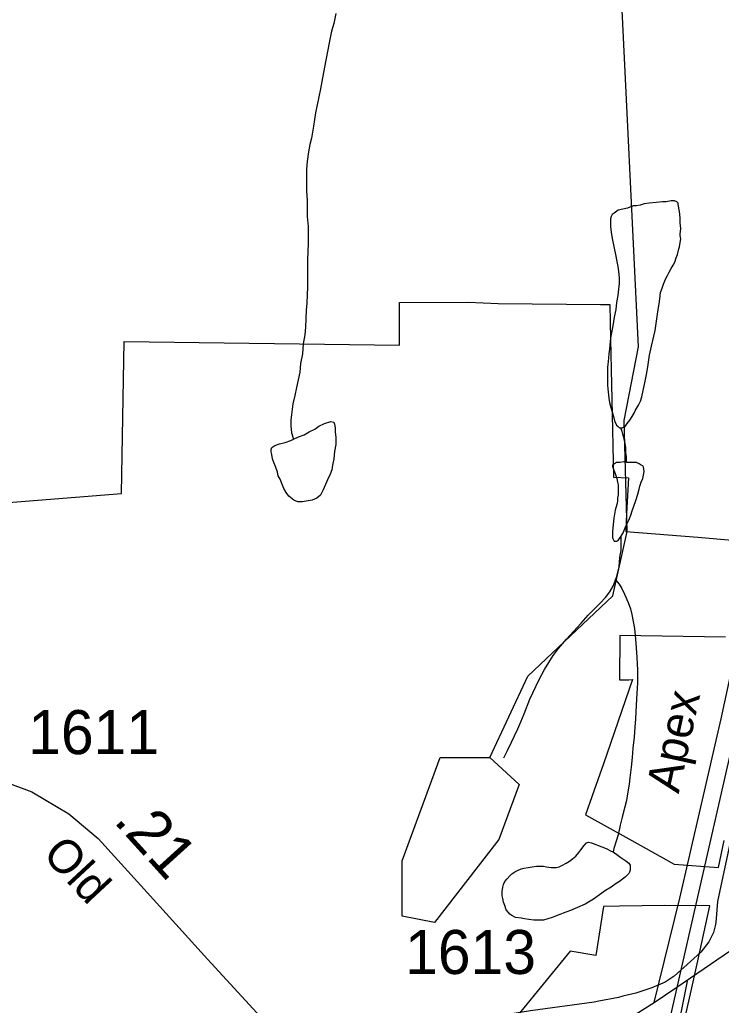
# Model space of a CAD drawing. Extents: x 2001466 to 2224147, y 644118 to 847247.
# Drawn here: x 2043726 to 2045719, y 729532 to 732330 of the extents above; entities that cross this region are included whole.
import ezdxf

# ---------------------------------------------------------------- set-up
doc = ezdxf.new("R2010")
doc.units = 0
for name, color, linetype in [('Exist Boundary Political City Limit New Hole', 7, 'Continuous'), ('Exist Hydrographic Creek Single Shore', 7, 'Continuous'), ('Exist Hydrographic Misc Water Feature', 7, 'Continuous'), ('Exist Railroad Mainline', 7, 'Continuous'), ('Exist Road Non-System Type 51', 7, 'Continuous'), ('Exist Road Secondary Mileage Hundredths English Label', 7, 'Continuous'), ('Exist Road Secondary Type 51 Attributed', 7, 'Continuous'), ('Exist Road Secondary Type 51 Label', 7, 'Continuous'), ('Exist Road Secondary Type 51 Number Label', 7, 'Continuous'), ('Map Preparation Boundary City Limit Buffer Line', 7, 'Continuous')]:
    doc.layers.add(name, color=color, linetype=linetype)

msp = doc.modelspace()

# ---------------------------------------------------------------- linework, layer by layer
at = {"layer": 'Exist Boundary Political City Limit New Hole'}
for points in [[(2044022.4, 731416.6), (2044804.6, 731406.7), (2044804.6, 731527.7), (2045000, 731528.1), (2045085, 731525), (2045375.8, 731522.2), (2045403.1, 731522.1), (2045405, 731423.6)], [(2045405, 731423.6), (2045410, 731166.2), (2045410.9, 731120.6), (2045412.8, 731031.4), (2045456, 731029.9), (2045450.5, 730928.3), (2045447.8, 730877.7), (2045652.4, 730861.1), (2045792.8, 730849.2)], [(2043350, 729430.8), (2043456.9, 729734.8), (2043547.9, 730000), (2043606.4, 730165.8), (2043626.9, 730223.1), (2043370, 730311.5), (2043274.8, 730344.2), (2043253.9, 730352.2), (2043246.4, 730405.8), (2043240.9, 730460.6), (2043238, 730485.3), (2043223.6, 730577.5), (2043222.2, 730584.8), (2043216, 730627), (2043211.2, 730659.8), (2043198.1, 730727.6), (2043190.5, 730768.6), (2043185.8, 730794.3), (2043171.8, 730874.5), (2043167.6, 730917.2), (2043169.6, 730917.6), (2044014.9, 730985.6), (2044022.4, 731416.6)], [(2045731.2, 730577.5), (2045431, 730581.6), (2045429.8, 730456.6), (2045456.4, 730456.3), (2045467.2, 730457.4), (2045384.5, 730217.6), (2045358.2, 730142.9), (2045333.8, 730073.3), (2045465.5, 730000), (2045585.9, 729933.1), (2045711, 729923.4), (2045727.8, 730000)], [(2045596.5, 729410.7), (2045633.9, 729573.3), (2045652.9, 729658.5), (2045687, 729814.4), (2045559.4, 729815), (2045430.5, 729813.1), (2045385.1, 729812.5), (2045363, 729673.8), (2045289.6, 729685.9), (2045072.8, 729420.5)]]:
    msp.add_lwpolyline(points, dxfattribs=at)
at = {"layer": 'Exist Hydrographic Creek Single Shore'}
msp.add_lwpolyline([(2045062.1, 730236), (2045169.2, 730466.7), (2045411.1, 730694.8), (2045452.1, 730877.7), (2045443.1, 731192.8), (2045484.1, 731402), (2045432.3, 732475.9), (2045482.1, 732586.5), (2045448.3, 732816.8), (2045365.2, 732959.6), (2045356.2, 733018.9), (2045164.3, 733285.2), (2045072.2, 733326.5), (2044906.1, 733316.8), (2044756.2, 733401.8), (2044614.1, 733526.2), (2044513.2, 733741.5), (2044421.1, 734189.6), (2044376.2, 734239.6)], dxfattribs=at)
at = {"layer": 'Exist Hydrographic Misc Water Feature'}
msp.add_line((2045371.6, 729543.6), (2045358.2, 729541), dxfattribs=at)
for points in [[(2044623.7, 732347.9), (2044618, 732319.9), (2044611.8, 732297.8), (2044605.9, 732269.9), (2044596.1, 732215.9), (2044586.2, 732165.8), (2044580.3, 732133.8), (2044566.3, 732065.9), (2044560.4, 732027.8), (2044554.6, 731993.8), (2044550.5, 731975.8), (2044546.6, 731955.8), (2044542.7, 731927.8), (2044540.7, 731905.8), (2044540.7, 731869.8), (2044540.9, 731843.8), (2044542.7, 731817.8), (2044542.9, 731797.9), (2044542.9, 731771.9), (2044545, 731743.8), (2044545, 731717.9), (2044545, 731693.9), (2044543.2, 731649.9), (2044543.2, 731629.9), (2044543.4, 731599.8), (2044543.4, 731571.9), (2044541.5, 731525.9), (2044539.5, 731505.9), (2044537.6, 731457.8), (2044535.6, 731435.9), (2044531.5, 731409.9), (2044529.6, 731381.9), (2044523.7, 731353.9), (2044521.8, 731329.8), (2044511.8, 731285.9), (2044507.9, 731263.9), (2044501.9, 731239.9), (2044497.8, 731209.8), (2044496, 731193.8), (2044496, 731177.8), (2044498, 731157.9), (2044504.2, 731139.9)], [(2045433.9, 731171.6), (2045438, 731171.6), (2045441.9, 731173.6), (2045446, 731175.6), (2045451.9, 731183.6), (2045459.9, 731193.7), (2045465.9, 731203.7), (2045471.8, 731213.7), (2045475.7, 731221.7), (2045483.7, 731235.7), (2045489.9, 731247.7), (2045493.8, 731259.8), (2045497.7, 731277.8), (2045501.8, 731299.7), (2045507.5, 731327.7), (2045511.6, 731351.7), (2045515.5, 731377.8), (2045521.5, 731403.8), (2045531.5, 731447.7), (2045537.2, 731487.7), (2045541.3, 731513.8), (2045543.2, 731523.8), (2045545.2, 731537.8), (2045547.1, 731555.8), (2045551.2, 731567.8), (2045555.1, 731579.8), (2045561, 731593.8), (2045567, 731603.8), (2045571.1, 731613.8), (2045577, 731623.8), (2045583, 731633.8), (2045587.1, 731641.8), (2045591, 731653.9), (2045594.9, 731663.9), (2045599, 731679.9), (2045601, 731685.9), (2045602.9, 731697.9), (2045604.9, 731707.9), (2045602.9, 731717.9), (2045602.9, 731721.9), (2045604.7, 731737.9), (2045602.9, 731753.9), (2045602.9, 731767.9), (2045600.6, 731785.9), (2045596.7, 731805.8), (2045596.7, 731809.8), (2045592.6, 731813.8), (2045586.7, 731815.8), (2045582.8, 731815.8), (2045576.6, 731815.8), (2045562.7, 731813.8), (2045552.6, 731813.8), (2045534.6, 731811.7), (2045514.7, 731809.7), (2045500.7, 731807.6), (2045494.6, 731805.6)], [(2045494.6, 731805.6), (2045488.7, 731803.6), (2045478.6, 731801.6), (2045468.8, 731801.6), (2045452.8, 731795.6), (2045426.7, 731789.5), (2045414.8, 731781.5), (2045408.9, 731777.5), (2045406.8, 731771.5), (2045404.8, 731765.5), (2045404.8, 731755.5), (2045404.8, 731743.5), (2045406.8, 731727.5), (2045408.9, 731709.5), (2045414.8, 731681.5), (2045419.1, 731663.5), (2045423, 731643.5), (2045425.1, 731629.6), (2045427.1, 731615.6), (2045429, 731597.5), (2045429.2, 731581.5), (2045427.1, 731565.5), (2045425.1, 731547.6), (2045421.4, 731527.6), (2045419.3, 731507.6), (2045415.2, 731485.6), (2045411.3, 731461.5), (2045405.4, 731431.5), (2045403.3, 731417.5), (2045401.5, 731395.5), (2045399.7, 731381.5), (2045397.6, 731359.5), (2045395.6, 731343.5), (2045395.8, 731323.5), (2045395.8, 731305.5), (2045395.8, 731291.5), (2045397.6, 731273.6), (2045399.9, 731255.6), (2045401.7, 731243.6), (2045405.8, 731229.6), (2045407.9, 731219.6), (2045411.8, 731207.6), (2045415.9, 731191.6), (2045422, 731179.6), (2045425.9, 731175.6), (2045430, 731171.6), (2045433.9, 731171.6)], [(2044504.2, 731139.9), (2044518.1, 731145.9), (2044534.1, 731151.9), (2044548.1, 731159.9), (2044564.1, 731168), (2044576, 731176), (2044592.2, 731184), (2044610, 731190), (2044618, 731188), (2044620, 731182), (2044622.1, 731172.1), (2044622.1, 731160.1), (2044624.2, 731144.1), (2044624.2, 731124.1), (2044620.3, 731104.1), (2044618.2, 731084.1), (2044614.3, 731066), (2044612.3, 731052), (2044608.4, 731040.1), (2044600.4, 731024.1), (2044588.5, 730996.1), (2044580.5, 730980.1), (2044570.4, 730972), (2044556.5, 730966), (2044528.4, 730961.9), (2044516.5, 730961.9), (2044504.4, 730965.9), (2044490.5, 730977.9), (2044482.5, 730987.9), (2044476.5, 730999.8), (2044470.4, 731013.8), (2044466.3, 731025.8), (2044460.3, 731035.8), (2044458.3, 731045.8), (2044452.3, 731061.8), (2044448.2, 731073.7), (2044444.1, 731083.7), (2044442.3, 731095.7), (2044440.2, 731103.7), (2044440.2, 731109.7), (2044442.3, 731115.7), (2044450.3, 731121.7), (2044464.2, 731125.8), (2044480.2, 731129.8), (2044496.2, 731135.9), (2044504.2, 731139.9)], [(2045450.1, 731073.7), (2045450.1, 731089.7), (2045448, 731101.7), (2045448, 731115.7), (2045446, 731127.6), (2045441.9, 731147.6), (2045439.8, 731153.6), (2045438, 731161.6), (2045433.9, 731171.6)], [(2045450.1, 731073.7), (2045442.1, 731075.6), (2045432.1, 731073.6), (2045422, 731073.6), (2045416.1, 731069.6), (2045410.1, 731065.6), (2045410.1, 731061.6), (2045412.2, 731057.6), (2045414.2, 731051.6), (2045418.1, 731041.6), (2045420.2, 731033.6), (2045422.2, 731027.6), (2045424.3, 731017.6), (2045426.1, 731009.6), (2045426.3, 731001.6), (2045426.3, 730989.6), (2045426.3, 730981.6), (2045424.3, 730971.6), (2045424.3, 730963.6), (2045422.2, 730953.6), (2045418.3, 730937.6), (2045414.4, 730915.6), (2045412.4, 730897.6), (2045410.5, 730877.6), (2045410.5, 730869.6), (2045410.5, 730859.6), (2045412.6, 730855.6), (2045414.6, 730849.6), (2045418.5, 730849.6), (2045422.6, 730849.6), (2045426.5, 730851.7), (2045430.6, 730857.7), (2045434.5, 730863.7)], [(2045434.5, 730863.7), (2045440.5, 730873.7), (2045446.4, 730887.7), (2045452.4, 730899.7), (2045456.5, 730909.7), (2045462.4, 730923.7), (2045466.3, 730935.7), (2045476.3, 730965.8), (2045482.3, 730983.8), (2045486.2, 730997.8), (2045488.2, 731005.8), (2045492.1, 731017.8), (2045496.2, 731027.7), (2045498.1, 731037.7), (2045500.1, 731047.7), (2045498.1, 731059.7), (2045496, 731063.7), (2045492.1, 731065.7), (2045486, 731069.7), (2045482.1, 731071.7), (2045478, 731073.7), (2045470, 731073.7), (2045458.1, 731073.7), (2045450.1, 731073.7)], [(2045418.7, 730739.7), (2045422.6, 730749.7), (2045426.7, 730765.7), (2045428.8, 730775.7), (2045430.6, 730791.7), (2045432.5, 730809.7), (2045434.5, 730823.7), (2045434.5, 730839.7), (2045434.5, 730863.7)], [(2045101.7, 730235.1), (2045111.8, 730255.1), (2045123.7, 730279.2), (2045131.7, 730297.2), (2045141.5, 730317.2), (2045149.5, 730337.2), (2045159.5, 730359.2), (2045175.5, 730401.3), (2045183.5, 730419.3), (2045201.4, 730457.3), (2045217.4, 730485.3), (2045241.2, 730525.4), (2045257.1, 730545.4), (2045279.1, 730571.5), (2045299, 730593.4), (2045320.9, 730617.5), (2045341, 730639.5), (2045360.9, 730659.6), (2045374.8, 730673.6), (2045390.8, 730689.6), (2045402.7, 730705.6), (2045412.8, 730723.6), (2045418.7, 730739.7)], [(2045418.7, 730739.7), (2045428.8, 730727.7), (2045436.8, 730715.7), (2045444.8, 730699.7), (2045454.8, 730675.7), (2045461, 730657.7), (2045464.9, 730641.7), (2045469, 730621.7), (2045472.9, 730601.8), (2045475.1, 730581.8), (2045477, 730559.8), (2045479.2, 730519.8), (2045481.3, 730483.8), (2045481.3, 730447.8), (2045479.2, 730417.8), (2045477.4, 730383.8), (2045475.5, 730345.8), (2045473.5, 730321.8), (2045471.6, 730293.8), (2045467.7, 730261.8), (2045465.7, 730235.8), (2045463.6, 730207.8), (2045459.7, 730177.8), (2045457.9, 730159.8), (2045454, 730137.8), (2045449.9, 730113.8), (2045438, 730065.8), (2045432.1, 730043.8), (2045426.1, 730015.8), (2045420.2, 729997.8), (2045414.2, 729977.7), (2045412.2, 729967.7)], [(2045062.1, 730236), (2045145.2, 730158.9), (2045087.2, 730002.5), (2044904.3, 729766.7), (2044812.2, 729785), (2044812.2, 729942.6), (2044920.2, 730235.6), (2045062.1, 730236)], [(2045768.1, 730203.4), (2045770.2, 730114.2), (2045708.3, 729826.5)], [(2045412.2, 729967.7), (2045426.1, 729957.8), (2045434.1, 729951.8), (2045448.3, 729941.8), (2045456.3, 729935.9), (2045460.4, 729929.9), (2045460.4, 729921.9), (2045460.4, 729915.9), (2045458.3, 729909.9), (2045456.3, 729905.9), (2045452.4, 729901.9), (2045446.4, 729895.8), (2045438.4, 729889.8), (2045430.2, 729883.8), (2045420.4, 729877.8), (2045406.4, 729867.8), (2045390.4, 729857.8), (2045356.4, 729833.7), (2045332.4, 729819.6), (2045310.5, 729809.6), (2045290.6, 729801.5), (2045270.5, 729793.5), (2045260.6, 729789.5), (2045248.5, 729785.5), (2045238.5, 729781.4), (2045226.6, 729777.4), (2045214.5, 729773.4), (2045202.6, 729773.4), (2045186.6, 729773.4), (2045172.7, 729775.4), (2045160.6, 729777.3), (2045150.5, 729779.3), (2045134.5, 729781.2), (2045124.5, 729787.2), (2045118.5, 729791.2), (2045114.6, 729795.2), (2045108.5, 729803.2), (2045104.6, 729815.2), (2045100.5, 729825.2), (2045098.6, 729835.2), (2045096.4, 729843.2), (2045096.4, 729855.2), (2045098.4, 729867.2), (2045100.5, 729875.2), (2045104.4, 729883.2), (2045110.5, 729891.2), (2045118.5, 729899.2), (2045124.3, 729905.2), (2045132.3, 729911.2), (2045140.3, 729915.2), (2045150.3, 729919.2), (2045158.3, 729921.3), (2045170.4, 729923.3), (2045182.3, 729925.3), (2045194.4, 729927.4), (2045206.3, 729927.4), (2045214.3, 729927.4), (2045222.3, 729925.4), (2045236.2, 729923.4), (2045244.2, 729923.4), (2045250.4, 729923.4), (2045258.4, 729925.5), (2045268.2, 729929.5), (2045278.3, 729935.5), (2045288.3, 729941.5), (2045296.3, 729947.6), (2045306.2, 729955.6), (2045314.2, 729965.6), (2045320.1, 729973.6), (2045330.1, 729985.6), (2045336.1, 729993.6), (2045342.2, 729995.6), (2045350.2, 729993.6), (2045380.2, 729981.7), (2045392.3, 729977.7), (2045406.2, 729969.7), (2045412.2, 729967.7)], [(2045708.3, 729826.5), (2045704.2, 729766.9), (2045701.9, 729758)], [(2045708.3, 729826.5), (2045704.2, 729766.9), (2045701.9, 729758)], [(2045701.9, 729758), (2045697, 729738.7), (2045684.1, 729712.7), (2045660.9, 729683), (2045631.8, 729656.3)], [(2045701.9, 729758), (2045697, 729738.7), (2045684.1, 729712.7), (2045660.9, 729683), (2045631.8, 729656.3)], [(2045631.8, 729656.3), (2045585.2, 729614.6), (2045560.2, 729597.4), (2045522.3, 729581.3), (2045476.1, 729566.8), (2045439.8, 729557.7)], [(2045631.8, 729656.3), (2045585.2, 729614.6), (2045560.2, 729597.4), (2045522.3, 729581.3), (2045476.1, 729566.8), (2045439.8, 729557.7)], [(2045439.8, 729557.7), (2045427.1, 729554.6), (2045371.6, 729543.6)], [(2045439.8, 729557.7), (2045427.1, 729554.6), (2045371.6, 729543.6)], [(2045358.2, 729541), (2045177.2, 729516.6), (2045118.9, 729507.2), (2045040.8, 729490.9)], [(2045358.2, 729541), (2045177.2, 729516.6), (2045118.9, 729507.2), (2045040.8, 729490.9)]]:
    msp.add_lwpolyline(points, dxfattribs=at)
at = {"layer": 'Exist Railroad Mainline'}
for points in [[(2044852, 738852.1), (2044934.6, 738702.3), (2045475.8, 737702.5), (2046029.7, 736693.6), (2046415.7, 736022.5), (2046415.9, 736022.1), (2046546.4, 735713.2), (2046633.3, 735435), (2046650.9, 735378.6), (2046651, 735378.1), (2046692.8, 735099.6), (2046708.5, 734902), (2046708.5, 734901.6), (2046692.8, 734577.4), (2046661.8, 734347.9), (2046630.1, 734113.1), (2046483.8, 733489.4), (2046365.4, 732962.5), (2046280.3, 732583.6), (2045940.8, 731105), (2045593.1, 729582.8)], [(2045593.1, 729582.8), (2045465.7, 729025), (2045427.9, 728863.6)]]:
    msp.add_lwpolyline(points, dxfattribs=at)
at = {"layer": 'Exist Road Non-System Type 51'}
msp.add_line((2045622.9, 729600.4), (2045500.9, 729010.9), dxfattribs=at)
at = {"layer": 'Exist Road Secondary Type 51 Attributed'}
for points in [[(2045528.9, 729539.8), (2045601.4, 729836.5), (2045718.8, 730345.4), (2045829.9, 730858.3), (2045944.1, 731344.7), (2046053.6, 731864), (2046187.1, 732434.9), (2046298.2, 732941.4), (2046304.5, 732968.3)], [(2045593.3, 729583.6), (2045784.8, 729713.8), (2046341.6, 730107.5), (2046792.1, 730427.2), (2046974, 730571.3), (2047107.6, 730640.5), (2047180, 730658.3), (2047339.3, 730669.5), (2047463.2, 730680.8), (2047588.7, 730695.3), (2047701.4, 730721.1), (2047796.3, 730775), (2047950.8, 730900.6), (2048069.9, 730998.9), (2048205, 731082.6), (2048298.4, 731114.8), (2048443.2, 731132.5), (2048639.5, 731139), (2049191.5, 731146.2), (2049412, 731162.3), (2049650.1, 731201), (2050026.7, 731274.2), (2050106.4, 731268.2)], [(2043234.2, 730334.5), (2043385.4, 730279), (2043594.6, 730199.3), (2043760.4, 730138.1), (2043865, 730075.3), (2043948.7, 730006), (2044070.2, 729872), (2044259.3, 729663.4), (2044454, 729452.1), (2044631.8, 729249.1), (2044721.9, 729147.3), (2044758.9, 729082.1)], [(2045528.9, 729539.8), (2045593.3, 729583.6)], [(2044758.9, 729082.1), (2045052.6, 729252.4), (2045342.2, 729423.1), (2045528.9, 729539.8)]]:
    msp.add_lwpolyline(points, dxfattribs=at)
at = {"layer": 'Map Preparation Boundary City Limit Buffer Line'}
for points in [[(2044022.4, 731416.6), (2044804.6, 731406.7), (2044804.6, 731527.7), (2045000, 731528.1), (2045085, 731525), (2045375.8, 731522.2), (2045403.1, 731522.1), (2045405, 731423.6)], [(2045405, 731423.6), (2045410, 731166.2), (2045410.9, 731120.6), (2045412.8, 731031.4), (2045456, 731029.9), (2045450.5, 730928.3), (2045447.8, 730877.7), (2045652.4, 730861.1), (2045792.8, 730849.2)], [(2043350, 729430.8), (2043456.9, 729734.8), (2043547.9, 730000), (2043606.4, 730165.8), (2043626.9, 730223.1), (2043370, 730311.5), (2043274.8, 730344.2), (2043253.9, 730352.2), (2043246.4, 730405.8), (2043240.9, 730460.6), (2043238, 730485.3), (2043223.6, 730577.5), (2043222.2, 730584.8), (2043216, 730627), (2043211.2, 730659.8), (2043198.1, 730727.6), (2043190.5, 730768.6), (2043185.8, 730794.3), (2043171.8, 730874.5), (2043167.6, 730917.2), (2043169.6, 730917.6), (2044014.9, 730985.6), (2044022.4, 731416.6)], [(2045731.2, 730577.5), (2045431, 730581.6), (2045429.8, 730456.6), (2045456.4, 730456.3), (2045467.2, 730457.4), (2045384.5, 730217.6), (2045358.2, 730142.9), (2045333.8, 730073.3), (2045465.5, 730000), (2045585.9, 729933.1), (2045711, 729923.4), (2045727.8, 730000)], [(2045596.5, 729410.7), (2045633.9, 729573.3), (2045652.9, 729658.5), (2045687, 729814.4), (2045559.4, 729815), (2045430.5, 729813.1), (2045385.1, 729812.5), (2045363, 729673.8), (2045289.6, 729685.9), (2045072.8, 729420.5)]]:
    msp.add_lwpolyline(points, dxfattribs=at)

# ---------------------------------------------------------------- texts
at = {"layer": 'Exist Road Secondary Mileage Hundredths English Label'}
msp.add_text('.21', height=125, rotation=312.1846, dxfattribs=at).set_placement((2043989.9, 730053.7))
at = {"layer": 'Exist Road Secondary Type 51 Label'}
for s, rotation, p in [('Apex', 77.7144, (2045598.3, 730131.2)), ('Old', 312.895, (2043787.6, 729958))]:
    msp.add_text(s, height=95, rotation=rotation, dxfattribs=at).set_placement(p)
at = {"layer": 'Exist Road Secondary Type 51 Number Label'}
for s, p in [('1611', (2043749.9, 730245.2)), ('1613', (2044821, 729620.9))]:
    msp.add_text(s, height=125, dxfattribs=at).set_placement(p)

doc.saveas('drawing.dxf')
